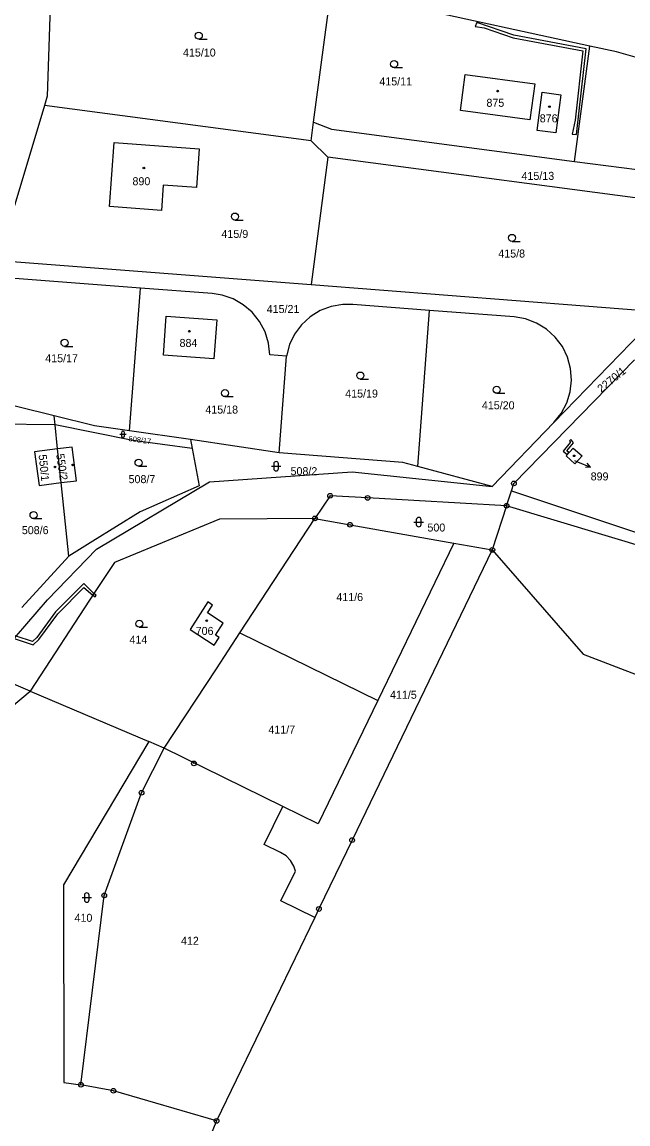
# Model space of a CAD drawing. Extents: x -725728 to -720881, y -1068679 to -1063504.
# Drawn here: x -722472 to -722343.1, y -1065252.5 to -1065018.4 of the extents above; entities that cross this region are included whole.
import ezdxf

# ---------------------------------------------------------------- set-up
doc = ezdxf.new("R2010")
doc.units = 0
for name, color, linetype in [('Hranice parcel', 7, 'Continuous'), ('Parcelní čísla', 7, 'Continuous'), ('Pop  PČ popisy', 7, 'Continuous'), ('Věcná břemena k části', 7, 'Continuous'), ('Značky bodu BP', 7, 'Continuous'), ('Značky budov', 7, 'Continuous'), ('Značky kultur', 7, 'Continuous')]:
    doc.layers.add(name, color=color, linetype=linetype)

# ---------------------------------------------------------------- blocks, each defined once
blk = doc.blocks.new('4.02_3')
at = {"layer": 'Značky budov'}
blk.add_circle((-0.001, 0), 0.0175, dxfattribs=at)
blk = doc.blocks.new('4.02_4')
at = {"layer": 'Značky budov'}
blk.add_circle((-0.001, 0), 0.0175, dxfattribs=at)
blk = doc.blocks.new('1029_117')
at = {"layer": 'Pop  PČ popisy'}
for p, q in [((0, 0), (0.276, -0.117)), ((0.276, -0.117), (0.164, -0.124)), ((0.276, -0.117), (0.204, -0.032))]:
    blk.add_line(p, q, dxfattribs=at)
blk = doc.blocks.new('3.16_3')
at = {"layer": 'Značky kultur'}
for p, q in [((-0.1, 0.1), (0.1, 0.1)), ((-0.05, 0.15), (-0.05, 0.05)), ((0.05, 0.05), (0.05, 0.15))]:
    blk.add_line(p, q, dxfattribs=at)
for centre, start, end in [((0, 0.15), 0, 180), ((0, 0.05), 180, 359.9879)]:
    blk.add_arc(centre, 0.05, start, end, dxfattribs=at)
blk = doc.blocks.new('3.16_2')
at = {"layer": 'Značky kultur'}
for p, q in [((-0.1, 0.1), (0.1, 0.1)), ((-0.05, 0.15), (-0.05, 0.05)), ((0.05, 0.05), (0.05, 0.15))]:
    blk.add_line(p, q, dxfattribs=at)
for centre, start, end in [((0, 0.15), 0, 180), ((0, 0.05), 180, 359.9879)]:
    blk.add_arc(centre, 0.05, start, end, dxfattribs=at)
blk = doc.blocks.new('3.04_3')
at = {"layer": 'Značky kultur'}
blk.add_line((0.001, 0), (0.176, 0), dxfattribs=at)
blk.add_circle((0.001, 0.075), 0.075, dxfattribs=at)
blk = doc.blocks.new('3.04_2')
at = {"layer": 'Značky kultur'}
blk.add_line((0.001, 0), (0.176, 0), dxfattribs=at)
blk.add_circle((0.001, 0.075), 0.075, dxfattribs=at)
blk = doc.blocks.new('3.16_5')
at = {"layer": 'Značky kultur'}
for p, q in [((-0.067, 0.067), (0.067, 0.067)), ((-0.033, 0.1), (-0.033, 0.033)), ((0.034, 0.033), (0.034, 0.1))]:
    blk.add_line(p, q, dxfattribs=at)
for centre, start, end in [((0, 0.1), 0, 180), ((0, 0.033), 180, 359.9879)]:
    blk.add_arc(centre, 0.0335, start, end, dxfattribs=at)
blk = doc.blocks.new('1.05_1')
at = {"layer": 'Značky bodu BP'}
for radius in [0.05, 0.00303]:
    blk.add_circle((0, 0), radius, dxfattribs=at)
blk = doc.blocks.new('1.05_2')
at = {"layer": 'Značky bodu BP'}
for radius in [0.05, 0.00303]:
    blk.add_circle((0, 0), radius, dxfattribs=at)

msp = doc.modelspace()

# ---------------------------------------------------------------- linework, layer by layer
at = {"layer": 'Hranice parcel'}
for p, q in [((-722409.95, -1065039.65), (-722406.24, -1065011.52)), ((-722354.48, -1065048.03), (-722351.2, -1065023.53)), ((-722467.19, -1065036.16), (-722476.46, -1065067.09)), ((-722410.48, -1065043.63), (-722467.19, -1065036.16)), ((-722410.48, -1065043.63), (-722409.95, -1065039.65)), ((-722406.91, -1065047.12), (-722410.48, -1065043.63)), ((-722406.91, -1065047.12), (-722410.44, -1065074.19)), ((-722354.48, -1065048.03), (-722316.7, -1065052.92)), ((-722446.74, -1065074.92), (-722477.65, -1065072.54)), ((-722431.53, -1065076.09), (-722446.74, -1065074.92)), ((-722387.81, -1065112.82), (-722385.29, -1065079.66)), ((-722336.02, -1065079.95), (-722358.84, -1065103.49)), ((-722417.28, -1065109.94), (-722415.75, -1065089.35)), ((-722464.92, -1065103.95), (-722465.11, -1065102.07)), ((-722358.84, -1065103.49), (-722357.29, -1065101.54)), ((-722464.92, -1065103.95), (-722483.36, -1065103.81)), ((-722464.39, -1065109.08), (-722464.92, -1065103.95)), ((-722358.84, -1065103.49), (-722372.01, -1065117.06)), ((-722436.13, -1065107.07), (-722449.08, -1065105.25)), ((-722463.65, -1065116.25), (-722464.39, -1065109.08)), ((-722417.28, -1065109.94), (-722436.13, -1065107.07)), ((-722436.13, -1065107.07), (-722435.78, -1065108.98)), ((-722372.01, -1065117.06), (-722387.81, -1065112.82)), ((-722462.02, -1065131.9), (-722463.65, -1065116.25)), ((-722368.91, -1065121.18), (-722367.87, -1065117.97)), ((-722368.91, -1065121.18), (-722371.95, -1065130.53)), ((-722302.24, -1065141.19), (-722368.91, -1065121.18)), ((-722425.61, -1065148.14), (-722409.68, -1065123.87)), ((-722380.14, -1065129.08), (-722396.3, -1065162.51)), ((-722380.14, -1065129.08), (-722371.95, -1065130.53)), ((-722462.02, -1065131.9), (-722472.01, -1065142.81)), ((-722425.61, -1065148.14), (-722396.3, -1065162.51)), ((-722470.24, -1065160.52), (-722445, -1065171.28)), ((-722396.3, -1065162.51), (-722408.97, -1065188.72)), ((-722441.7, -1065172.68), (-722445, -1065171.28)), ((-722416.49, -1065185.03), (-722441.7, -1065172.68)), ((-722420.48, -1065193.16), (-722416.49, -1065185.03)), ((-722408.97, -1065188.72), (-722416.49, -1065185.03)), ((-722409.71, -1065208.64), (-722416.89, -1065205.1)), ((-722409.71, -1065208.64), (-722430.6, -1065251.84))]:
    msp.add_line(p, q, dxfattribs=at)
for points in [[(-722465.45, -1065000.38), (-722466.58, -1065034.14), (-722467.19, -1065036.16)], [(-722351.2, -1065023.53), (-722390.28, -1065015), (-722406.24, -1065011.52)], [(-722299.01, -1065039.1), (-722307.85, -1065035.46), (-722345.57, -1065024.76), (-722351.2, -1065023.53)], [(-722377.71, -1065029.52), (-722362.92, -1065031.51), (-722363.94, -1065039.18), (-722378.73, -1065037.18), (-722377.71, -1065029.52)], [(-722357.36, -1065033.86), (-722358.42, -1065041.94), (-722362.43, -1065041.43), (-722361.35, -1065033.33), (-722357.36, -1065033.86)], [(-722409.95, -1065039.65), (-722406.13, -1065041.17), (-722354.48, -1065048.03)], [(-722442.33, -1065058.44), (-722453.36, -1065057.6), (-722452.34, -1065044.02), (-722434.29, -1065045.37), (-722434.89, -1065053.54), (-722441.93, -1065053.06), (-722442.33, -1065058.44)], [(-722326.7, -1065066.5), (-722325.66, -1065063.65), (-722326.14, -1065060.65), (-722328.04, -1065058.27), (-722330.85, -1065057.13), (-722406.91, -1065047.12)], [(-722476.46, -1065067.09), (-722476.91, -1065069.09), (-722410.44, -1065074.19)], [(-722410.44, -1065074.19), (-722352.38, -1065078.66), (-722336.02, -1065079.95)], [(-722449.08, -1065105.25), (-722446.82, -1065075.91), (-722446.74, -1065074.92)], [(-722415.75, -1065089.35), (-722419.23, -1065089.09), (-722419.52, -1065086.6), (-722420.26, -1065084.22), (-722421.43, -1065082.01), (-722422.99, -1065080.07), (-722424.9, -1065078.46), (-722427.07, -1065077.23), (-722429.43, -1065076.42), (-722431.53, -1065076.09)], [(-722385.29, -1065079.66), (-722401.61, -1065078.41), (-722403.73, -1065078.41), (-722406.19, -1065078.83), (-722408.53, -1065079.71), (-722410.65, -1065081.03), (-722412.5, -1065082.7), (-722413.99, -1065084.7), (-722415.09, -1065086.94), (-722415.75, -1065089.35)], [(-722441.9, -1065089.16), (-722441.28, -1065080.87), (-722430.53, -1065081.67), (-722431.14, -1065089.94), (-722441.9, -1065089.16)], [(-722357.29, -1065101.54), (-722356.12, -1065099.33), (-722355.38, -1065096.95), (-722355.1, -1065094.47), (-722355.3, -1065091.98), (-722355.96, -1065089.57), (-722357.06, -1065087.33), (-722358.56, -1065085.34), (-722360.41, -1065083.66), (-722362.54, -1065082.35), (-722364.88, -1065081.47), (-722367.33, -1065081.05), (-722385.29, -1065079.66)], [(-722367.87, -1065117.97), (-722367.37, -1065116.43), (-722341.74, -1065090.14)], [(-722465.11, -1065102.07), (-722480.64, -1065098.21), (-722481.67, -1065097.95)], [(-722449.08, -1065105.25), (-722456.53, -1065104.22), (-722465.11, -1065102.07)], [(-722435.78, -1065108.98), (-722448.39, -1065107.27), (-722464.92, -1065103.95)], [(-722464.39, -1065109.08), (-722469.27, -1065109.68), (-722468.33, -1065116.83), (-722463.65, -1065116.25)], [(-722463.65, -1065116.25), (-722460.39, -1065115.84), (-722461.28, -1065108.69), (-722464.39, -1065109.08)], [(-722435.78, -1065108.98), (-722434.31, -1065116.9), (-722446.82, -1065122.47), (-722456.87, -1065128.7), (-722462.02, -1065131.9)], [(-722354.4, -1065112.25), (-722356.25, -1065110.58), (-722354.76, -1065108.93), (-722352.88, -1065110.58), (-722354.4, -1065112.25)], [(-722387.81, -1065112.82), (-722390.95, -1065111.99), (-722417.28, -1065109.94)], [(-722480.73, -1065156.89), (-722477.57, -1065153.88), (-722466.51, -1065141.16), (-722456.09, -1065130.36), (-722432.06, -1065116.07), (-722401.74, -1065113.99), (-722372.01, -1065117.06)], [(-722367.87, -1065117.97), (-722326.63, -1065131.72), (-722259.77, -1065151.12), (-722223.99, -1065163.58)], [(-722368.91, -1065121.18), (-722398.47, -1065119.49), (-722406.44, -1065119.03), (-722409.68, -1065123.87)], [(-722409.68, -1065123.87), (-722429.98, -1065123.98), (-722452.27, -1065133.22), (-722456.53, -1065139.62), (-722470.24, -1065160.52)], [(-722409.68, -1065123.87), (-722402.2, -1065125.19), (-722380.14, -1065129.08)], [(-722371.95, -1065130.53), (-722401.77, -1065192.2), (-722408.84, -1065206.83), (-722409.71, -1065208.64)], [(-722371.95, -1065130.53), (-722352.6, -1065152.67), (-722311.81, -1065168.38)], [(-722431.44, -1065142.27), (-722432.44, -1065141.61), (-722436.21, -1065147.45), (-722431.11, -1065150.79), (-722430.04, -1065149.16), (-722430.8, -1065148.67), (-722429.17, -1065146.09), (-722432.51, -1065143.9), (-722431.44, -1065142.27)], [(-722441.7, -1065172.68), (-722430.62, -1065155.78), (-722425.61, -1065148.14)], [(-722503.17, -1065210.44), (-722499.58, -1065204.3), (-722493.08, -1065188.75), (-722482.19, -1065170.54), (-722470.24, -1065160.52)], [(-722470.24, -1065160.52), (-722474.19, -1065158.84), (-722486.3, -1065169.49), (-722501.32, -1065181.21)], [(-722445, -1065171.28), (-722463.16, -1065201.71), (-722463.1, -1065243.72), (-722459.45, -1065244.17)], [(-722459.45, -1065244.17), (-722454.47, -1065203.94), (-722446.55, -1065182.13), (-722441.7, -1065172.68)], [(-722416.89, -1065205.1), (-722413.77, -1065198.8), (-722414.14, -1065197.7), (-722414.87, -1065196.55), (-722415.82, -1065195.57), (-722416.98, -1065194.85), (-722420.48, -1065193.16)], [(-722430.6, -1065251.84), (-722452.53, -1065245.46), (-722459.45, -1065244.17)], [(-722430.6, -1065251.84), (-722443.48, -1065283.52), (-722448.36, -1065309.36), (-722447.42, -1065317.17), (-722445.97, -1065322.01)]]:
    msp.add_lwpolyline(points, dxfattribs=at)
at = {"layer": 'Pop  PČ popisy'}
msp.add_line((-722354.49, -1065111.52), (-722353.81, -1065111.8), dxfattribs=at)
at = {"layer": 'Věcná břemena k části'}
for points in [[(-722354.07, -1065042.31), (-722352.02, -1065024.06), (-722367.39, -1065021.16), (-722375.27, -1065018.48), (-722375.57, -1065019.37), (-722373.67, -1065019.66), (-722367.55, -1065021.74), (-722352.68, -1065024.54), (-722354.33, -1065039.25), (-722355, -1065042.21)], [(-722356.92, -1065109.6), (-722356.05, -1065110.31), (-722355.67, -1065109.85), (-722356.08, -1065109.52), (-722354.69, -1065107.82), (-722355.13, -1065107.22), (-722355.28, -1065107.08), (-722355.54, -1065107.36), (-722355.39, -1065107.5), (-722355.41, -1065107.76)], [(-722478.64, -1065149.34), (-722476.98, -1065148.23), (-722475.64, -1065148.67), (-722473.63, -1065149.35), (-722469.58, -1065150.69), (-722468.38, -1065149.55), (-722464.37, -1065144.11), (-722458.81, -1065138.51), (-722456.89, -1065140.16), (-722456.66, -1065139.81), (-722458.83, -1065137.69), (-722464.83, -1065143.71), (-722468.84, -1065149.15), (-722469.74, -1065150.01), (-722473.2, -1065148.86), (-722475.32, -1065148.15), (-722477.06, -1065147.57), (-722479.04, -1065148.83)], [(-722456.89, -1065140.16), (-722456.62, -1065140.39), (-722456.43, -1065140.51), (-722456.22, -1065140.17), (-722456.41, -1065140.05), (-722456.66, -1065139.81)]]:
    msp.add_lwpolyline(points, close=True, dxfattribs=at)

# ---------------------------------------------------------------- block references
at = {"layer": 'Pop  PČ popisy', "xscale": 10, "yscale": 10}
msp.add_blockref('1029_117', (-722353.81, -1065111.8), dxfattribs=at)
at = {"layer": 'Značky bodu BP', "xscale": 10, "yscale": 10}
for name, p in [('1.05_2', (-722367.37, -1065116.43)), ('1.05_1', (-722406.44, -1065119.03)), ('1.05_1', (-722398.47, -1065119.49)), ('1.05_2', (-722368.91, -1065121.18)), ('1.05_1', (-722409.68, -1065123.87)), ('1.05_1', (-722402.2, -1065125.19)), ('1.05_1', (-722371.95, -1065130.53)), ('1.05_2', (-722435.41, -1065175.9)), ('1.05_2', (-722446.55, -1065182.13)), ('1.05_1', (-722401.77, -1065192.2)), ('1.05_1', (-722454.47, -1065203.94)), ('1.05_1', (-722408.84, -1065206.83)), ('1.05_2', (-722459.45, -1065244.17)), ('1.05_1', (-722452.53, -1065245.46)), ('1.05_1', (-722430.6, -1065251.84))]:
    msp.add_blockref(name, p, dxfattribs=at)
at = {"layer": 'Značky budov', "xscale": 10, "yscale": 10}
for name, p in [('4.02_3', (-722370.82, -1065033.08)), ('4.02_4', (-722359.79, -1065036.38)), ('4.02_4', (-722446.03, -1065049.41)), ('4.02_3', (-722436.38, -1065084.08)), ('4.02_3', (-722354.53, -1065110.56)), ('4.02_4', (-722464.94, -1065112.93)), ('4.02_3', (-722461.18, -1065112.49)), ('4.02_3', (-722432.67, -1065145.58))]:
    msp.add_blockref(name, p, dxfattribs=at)
at = {"layer": 'Značky kultur', "xscale": 10, "yscale": 10}
for name, p in [('3.04_2', (-722434.38, -1065022.05)), ('3.04_2', (-722392.84, -1065028.09)), ('3.04_2', (-722426.69, -1065060.48)), ('3.04_2', (-722367.77, -1065065.01)), ('3.04_2', (-722462.92, -1065087.3)), ('3.04_2', (-722400.03, -1065094.26)), ('3.04_2', (-722428.81, -1065097.98)), ('3.04_2', (-722371.02, -1065097.28)), ('3.16_5', (-722450.5, -1065106.65)), ('3.04_2', (-722447.19, -1065112.77)), ('3.16_2', (-722417.92, -1065113.77)), ('3.04_3', (-722469.52, -1065123.9)), ('3.16_3', (-722387.61, -1065125.63)), ('3.04_2', (-722447.03, -1065146.98)), ('3.16_3', (-722458.2, -1065205.41))]:
    msp.add_blockref(name, p, dxfattribs=at)

# ---------------------------------------------------------------- texts
at = {"layer": 'Parcelní čísla'}
for s, p in [('415/10', (-722437.73, -1065025.73)), ('415/11', (-722395.97, -1065031.86)), ('875', (-722373.2, -1065036.41)), ('876', (-722361.87, -1065039.71)), ('415/13', (-722365.74, -1065051.93)), ('890', (-722448.47, -1065053.07)), ('415/9', (-722429.55, -1065064.26)), ('415/8', (-722370.68, -1065068.43)), ('415/21', (-722419.93, -1065080.22)), ('884', (-722438.46, -1065087.42)), ('415/17', (-722467.02, -1065090.68)), ('415/19', (-722403.23, -1065098.18)), ('415/18', (-722432.97, -1065101.58)), ('415/20', (-722374.17, -1065100.67)), ('508/2', (-722414.86, -1065114.67)), ('508/7', (-722449.3, -1065116.36)), ('899', (-722351.04, -1065115.78)), ('508/6', (-722472, -1065127.2)), ('500', (-722385.75, -1065126.64)), ('411/6', (-722405.12, -1065141.41)), ('414', (-722449.1, -1065150.44)), ('706', (-722435.03, -1065148.61)), ('411/5', (-722393.71, -1065162.17)), ('411/7', (-722419.57, -1065169.57)), ('410', (-722460.79, -1065209.55)), ('412', (-722438.16, -1065214.44))]:
    msp.add_text(s, height=1.7, dxfattribs=at).set_placement(p)
for s, height, rotation, p in [('2270/1', 1.7, 39, (-722348.77, -1065097.22)), ('508/17', 1.14, 352, (-722449.36, -1065107.42)), ('550/1', 1.7, 276, (-722468.43, -1065110.35)), ('550/2', 1.7, 278, (-722464.69, -1065110.22))]:
    msp.add_text(s, height=height, rotation=rotation, dxfattribs=at).set_placement(p)

doc.saveas('drawing.dxf')
